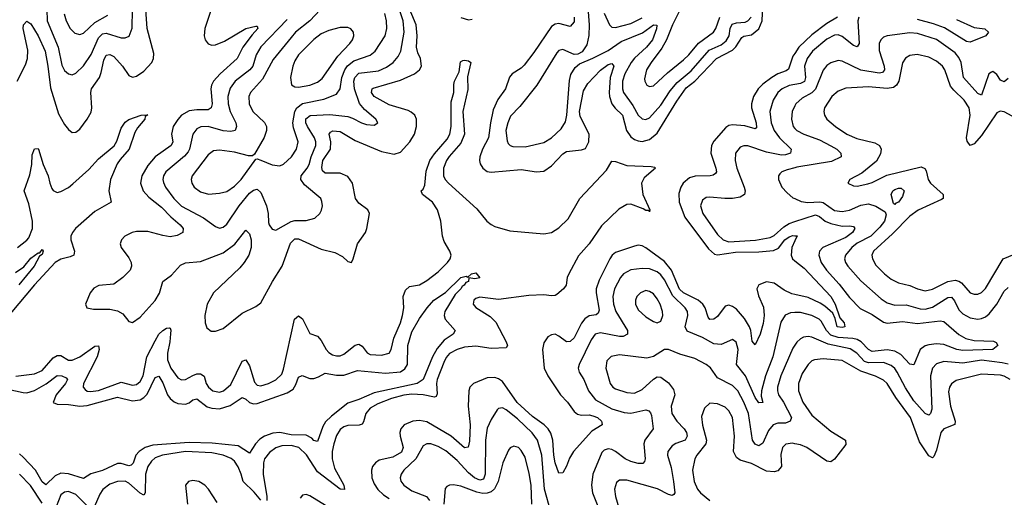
# Model space of a CAD drawing. Header units: inches. Extents: x 1843162 to 1959474, y 907081 to 1016326.
# Tile 421 of 656: x 1915892 to 1921110, y 953347 to 955876. Entities that reach past the tile are written whole.
import ezdxf

# ---------------------------------------------------------------- set-up
doc = ezdxf.new("R2010")
doc.units = ezdxf.units.IN
doc.header["$MEASUREMENT"] = 0
doc.layers.add('B9915', color=7, linetype='Continuous')
doc.layers.add('B9925', color=7, linetype='Continuous')

msp = doc.modelspace()

# ---------------------------------------------------------------- linework, layer by layer
at = {"layer": 'B9915', "color": 5}
for points, elevation in [([(1916907, 955930), (1916872.6, 955830), (1916869.2, 955790), (1916874.6, 955770), (1916890, 955749), (1916910, 955741.5), (1916930, 955743.2), (1916976.8, 955763.2), (1917090.9, 955830), (1917142.4, 955842.4), (1917150, 955841.6), (1917154.2, 955830), (1917123.6, 955796.4), (1917075.2, 955730), (1917044.2, 955670), (1916953.8, 955590), (1916918.4, 955550), (1916907.9, 955530), (1916904.1, 955510), (1916911.3, 955430), (1916905.9, 955410), (1916890, 955399.4), (1916830, 955399.7), (1916790, 955393.7), (1916750, 955369.9), (1916730, 955348.4), (1916705.4, 955310), (1916697.1, 955270), (1916704.2, 955230), (1916695.3, 955210), (1916610, 955149.3), (1916570, 955104.2), (1916539.1, 955050), (1916531.7, 955010), (1916546.2, 954970), (1916576.1, 954936.1), (1916643.5, 954883.5), (1916692.2, 954832.2), (1916741.4, 954790), (1916759, 954770), (1916756, 954750), (1916726.9, 954733.1), (1916690, 954727), (1916650, 954732.7), (1916570, 954753.6), (1916510, 954754.9), (1916487.1, 954750), (1916449.4, 954730), (1916430.8, 954710), (1916424.3, 954690), (1916428.8, 954670), (1916470, 954614.3), (1916482, 954590), (1916483.6, 954570), (1916476.8, 954550), (1916438.3, 954510), (1916390, 954475.6), (1916311.3, 954468.7), (1916284.9, 954455.1), (1916266, 954430), (1916240.5, 954370), (1916246.8, 954350), (1916282.6, 954342.6), (1916370, 954342.4), (1916410, 954333.9), (1916437.8, 954317.8), (1916470, 954278.6), (1916490, 954272.8), (1916530, 954300.1), (1916610, 954388.4), (1916632.8, 954427.2), (1916649.9, 954490.1), (1916696.1, 954523.9), (1916744.1, 954575.9), (1916770, 954587.9), (1916850, 954595.1), (1916970, 954641.9), (1917032.6, 954687.4), (1917090, 954760.9), (1917110, 954742.4), (1917118.2, 954710), (1917118.5, 954670), (1917105.8, 954630), (1917082, 954590), (1917058.3, 954561.7), (1916918.7, 954430), (1916885.5, 954370), (1916872.8, 954310), (1916874.5, 954270), (1916883.8, 954243.8), (1916907.2, 954227.2), (1916930, 954226), (1916970, 954240.2), (1917070, 954321.7), (1917142.9, 954357.1), (1917170, 954377.3), (1917231.8, 954490), (1917282.3, 954570), (1917326.6, 954693.4), (1917350, 954716.2), (1917370, 954716.4), (1917490, 954660.6), (1917562.4, 954642.4), (1917602.2, 954622.2), (1917630, 954596.3), (1917650, 954590.7), (1917659.7, 954610), (1917681.7, 954690), (1917724, 954750), (1917732.4, 954770), (1917745.1, 954850), (1917737.6, 954870), (1917690, 954904.4), (1917671.6, 954930), (1917655.5, 955010), (1917630, 955046.6), (1917590, 955063.9), (1917510, 955062.8), (1917495.7, 955075.7), (1917492.6, 955092.6), (1917499.1, 955130), (1917539.5, 955190), (1917541.1, 955230), (1917531.9, 955270), (1917539, 955281), (1917552.2, 955287.8), (1917590, 955284.1), (1917670, 955235.7), (1917810, 955177.4), (1917876.5, 955163.5), (1917910, 955174.2), (1917958.6, 955230), (1917984.2, 955270), (1917994, 955310), (1917994.7, 955350), (1917985.7, 955370), (1917966.9, 955386.9), (1917950, 955396.1), (1917850, 955425.1), (1917770.6, 955470), (1917755.8, 955490), (1917759.3, 955510), (1917765.7, 955514.3), (1917910, 955555.7), (1917983.8, 955590), (1918010.7, 955610), (1918021.4, 955630), (1918016.7, 955670), (1918001, 955701), (1917994.5, 955730), (1917999.1, 955790), (1917993.4, 955850), (1917915.5, 956035.5)], 520), ([(1918896.2, 956036.2), (1918910.5, 955849.5), (1918907.4, 955792.6), (1918897.2, 955742.8), (1918873.2, 955706.8), (1918850, 955694.5), (1918830, 955692), (1918770, 955719.3), (1918750, 955713.1), (1918739.3, 955700.7), (1918632.9, 955530), (1918543.2, 955416.8), (1918493.8, 955366.2), (1918478.5, 955330), (1918468.8, 955290), (1918475.1, 955235.1), (1918481.3, 955221.3), (1918490.8, 955210.8), (1918505.4, 955205.4), (1918570, 955203.6), (1918670, 955226.7), (1918710, 955250.2), (1918761.7, 955298.3), (1918784.4, 955335.6), (1918792, 955370), (1918804.9, 955555.1), (1918813.2, 955586.8), (1918836, 955624), (1918857.8, 955642.2), (1918930, 955671.8), (1919010, 955713.1), (1919080, 955760), (1919192.4, 955807.6), (1919250, 955849.2), (1919268.2, 955848.2), (1919267.6, 955827.6), (1919245.5, 955770), (1919213.8, 955730), (1919150, 955672.3), (1919132.7, 955650), (1919099.3, 955590), (1919085.9, 955550), (1919085.9, 955510), (1919091.2, 955490), (1919141.3, 955421.3), (1919170, 955370.2), (1919190.8, 955350.8), (1919210, 955348.1), (1919230, 955357), (1919290, 955424.1), (1919340, 955500), (1919375.5, 955544.5), (1919450, 955605.5), (1919545.8, 955714.2), (1919610, 955743.1), (1919635.6, 955764.4), (1919651.2, 955790), (1919657.2, 955830), (1919667, 955853), (1919690, 955859.7), (1919736.3, 955863.7), (1919751, 955870), (1919768.1, 955890)], 540), ([(1915878.7, 955550), (1915921.9, 955638.1), (1915932.7, 955670), (1915934.1, 955714.1), (1915910.7, 955829.3), (1915912.3, 955850), (1915930, 955867.7), (1915950, 955855.2), (1915990, 955791.5), (1916026.6, 955710), (1916041.5, 955630), (1916055.3, 955515.3), (1916096.9, 955376.9), (1916130, 955321.8), (1916150, 955295.5), (1916170, 955279.6), (1916190, 955280.2), (1916210, 955296.5), (1916250, 955349.2), (1916270, 955387.4), (1916274.4, 955410), (1916269, 955490), (1916273.1, 955510), (1916314, 955570), (1916323.9, 955596.1), (1916337.4, 955662.6), (1916350, 955687.8), (1916370, 955692.6), (1916390, 955681.5), (1916436.1, 955630), (1916470, 955581), (1916490, 955571.6), (1916510, 955576.4), (1916550, 955603.1), (1916591.6, 955650), (1916600.1, 955670), (1916602.6, 955697.4), (1916567.9, 955830), (1916560.6, 955930)], 520), ([(1916035.1, 955930), (1916037.8, 955870), (1916095.3, 955730), (1916115.2, 955635.2), (1916130, 955608), (1916150, 955590.2), (1916170, 955584.9), (1916190, 955593.6), (1916230, 955632.1), (1916270, 955692.5), (1916310, 955779.4), (1916330, 955802.2), (1916350, 955805.5), (1916430, 955780.9), (1916450, 955780.7), (1916471.4, 955788.6), (1916488.7, 955831.3), (1916490.3, 955930)], 540), ([(1917310, 955878), (1917170, 955732.5), (1917144.4, 955690), (1917126.5, 955630), (1917111.9, 955610), (1917034.1, 955550), (1917006.4, 955513.6), (1916995.1, 955470), (1916996.9, 955430), (1917007.3, 955390), (1917036.8, 955330), (1917041.5, 955310), (1917033.4, 955290), (1917010, 955284.7), (1916970, 955288.5), (1916890, 955311.3), (1916851.6, 955308.4), (1916830, 955298.4), (1916808.9, 955270), (1916791.4, 955190), (1916784.1, 955175.9), (1916765.9, 955154.1), (1916665.6, 955070), (1916653.9, 955050), (1916650.1, 955030), (1916653.3, 955013.3), (1916665, 954990), (1916708.3, 954930), (1916750, 954887.8), (1916866.7, 954826.7), (1916930, 954780.9), (1916950, 954772.9), (1916970, 954776.9), (1916990, 954792.9), (1917055.2, 954890), (1917110, 954956.8), (1917130, 954972.9), (1917150, 954978), (1917170, 954960.3), (1917199.5, 954890), (1917208.2, 954850), (1917210, 954802.8), (1917213.8, 954790), (1917230, 954767.4), (1917250, 954762), (1917330, 954808.1), (1917350, 954812.3), (1917410, 954811.9), (1917455.2, 954824.8), (1917482, 954850), (1917491.8, 954868.2), (1917497.3, 954890), (1917493.5, 954913.5), (1917487.1, 954930), (1917400.9, 955000.9), (1917382.4, 955030), (1917383.1, 955050), (1917415.9, 955090), (1917426.1, 955110), (1917436.1, 955150), (1917460.6, 955210), (1917460.8, 955230), (1917454.3, 955250), (1917416.8, 955310), (1917408.5, 955330), (1917408.9, 955351.1), (1917430.7, 955369.3), (1917534.9, 955374.9), (1917630, 955364), (1917655.5, 955355.5), (1917702.4, 955330), (1917730, 955321.8), (1917770, 955318), (1917789.5, 955330), (1917779.7, 955350), (1917719.9, 955399.9), (1917693, 955433), (1917666.3, 955510), (1917663, 955550), (1917667.7, 955570), (1917690, 955593.9), (1917794.1, 955605.9), (1917835.2, 955624.8), (1917870.3, 955649.7), (1917897.8, 955682.2), (1917911.1, 955708.9), (1917929, 955810), (1917923.9, 955870), (1917896.8, 955950)], 540), ([(1917510, 955956), (1917430, 955870.4), (1917354.3, 955810), (1917330, 955782), (1917235.2, 955664.8), (1917178.7, 955561.3), (1917115.5, 955490), (1917106, 955470), (1917108.1, 955430), (1917127.4, 955390), (1917190, 955331), (1917199.6, 955310), (1917199.6, 955290), (1917187, 955253), (1917136.5, 955163.5), (1917124.7, 955155.3), (1917105.1, 955154.9), (1917030, 955175), (1916950, 955185.2), (1916919, 955181), (1916890, 955160.3), (1916805.2, 955050), (1916799.7, 955030), (1916804.1, 955010), (1916817.2, 954990), (1916850, 954964.3), (1916891.9, 954951.9), (1916950, 954957.1), (1916990, 954967.2), (1917030, 954994), (1917066.1, 955030), (1917142.7, 955137.3), (1917150, 955139.3), (1917170, 955133.1), (1917230, 955107.2), (1917270, 955102.6), (1917290, 955111), (1917332.5, 955150), (1917359.3, 955190), (1917368.3, 955230), (1917342.8, 955302.8), (1917339.7, 955330), (1917350.5, 955389.5), (1917359.7, 955410), (1917390, 955432.5), (1917504, 955456), (1917570, 955481.2), (1917589.9, 955510), (1917598.7, 955570), (1917614.6, 955610), (1917628.5, 955631.5), (1917662, 955658), (1917750, 955688.4), (1917775.6, 955710), (1917829.2, 955790), (1917838.3, 955830), (1917836, 955870), (1917827, 955910)], 560), ([(1918830.5, 955890), (1918830, 955864.7), (1918810, 955840.6), (1918750, 955856.4), (1918730, 955853.4), (1918710, 955839.6), (1918616.8, 955703.2), (1918564.6, 955635.4), (1918550, 955620.2), (1918501.5, 955590), (1918487.7, 955572.3), (1918466.1, 955510), (1918425.9, 955454.1), (1918401.5, 955398.5), (1918386.6, 955330), (1918375.7, 955250), (1918344.6, 955190), (1918330.1, 955150), (1918328.3, 955130), (1918332.8, 955112.8), (1918347.1, 955090), (1918370, 955072.3), (1918390, 955069.5), (1918550, 955083.6), (1918630, 955070.2), (1918670, 955073.4), (1918710, 955101.6), (1918770, 955166), (1918790, 955177.4), (1918870, 955186.7), (1918890, 955194.3), (1918907.6, 955230), (1918909.9, 955270), (1918862.8, 955362.8), (1918858, 955390), (1918880.6, 955499.4), (1918902.1, 955537.9), (1918970, 955609.1), (1919010, 955638.6), (1919030, 955643.5), (1919040.9, 955630), (1919020.8, 955570), (1919016.6, 955490), (1919017.2, 955470), (1919030.6, 955430.6), (1919047, 955407), (1919086.7, 955370), (1919108.4, 955290), (1919130, 955255.8), (1919150, 955241.7), (1919170, 955234.5), (1919190, 955231.9), (1919230, 955242.4), (1919270, 955275.8), (1919374.6, 955445.4), (1919424.1, 955515.9), (1919470, 955551.1), (1919584.6, 955670), (1919670, 955715.5), (1919687.2, 955732.8), (1919718.5, 955781.5), (1919730, 955788.8), (1919770, 955797), (1919810, 955827.6), (1919827.2, 955870), (1919830, 955954)], 520), ([(1919392.7, 955930), (1919351.8, 955850), (1919320.1, 955770), (1919295, 955725), (1919238.3, 955650), (1919214.5, 955610), (1919203.9, 955563.9), (1919204.4, 955550), (1919214.9, 955530), (1919230, 955522), (1919250, 955525.2), (1919324.8, 955595.2), (1919410, 955663.1), (1919438.5, 955690), (1919488.6, 955751.4), (1919569.6, 955810.4), (1919582.1, 955830), (1919602.1, 955890)], 560), ([(1916127.9, 955907.9), (1916137.9, 955870), (1916159.3, 955830), (1916184.5, 955804.5), (1916210, 955797.1), (1916230, 955805.4), (1916290, 955862.3), (1916359.3, 955900.7)], 560), ([(1918230, 955888.6), (1918270, 955875.9), (1918290, 955879.2)], 520), ([(1918990, 955911.8), (1919018.4, 955850), (1919030, 955836.5), (1919050, 955834.8), (1919130, 955856.3), (1919190, 955887)], 560), ([(1915871.5, 953988.5), (1915970, 954000.1), (1916010, 954017.7), (1916070, 954085.1), (1916090, 954097.2), (1916110, 954097.6), (1916150, 954073.8), (1916170, 954072.8), (1916210.2, 954089.8), (1916290, 954147.3), (1916309, 954149), (1916313.5, 954130), (1916302.3, 954090), (1916229.6, 953950), (1916228.7, 953930), (1916237.9, 953917.9), (1916249.6, 953909.6), (1916267, 953907), (1916310, 953911.9), (1916430, 953957.1), (1916490, 953941.4), (1916510, 953944.8), (1916530, 953960.1), (1916545.9, 953990), (1916564.9, 954090), (1916610, 954175.9), (1916630, 954210.1), (1916650, 954230.1), (1916670, 954242.7), (1916684.1, 954244.1), (1916690, 954242), (1916692.5, 954232.5), (1916691.6, 954211.6), (1916687.9, 954170), (1916674.4, 954110), (1916675.6, 954075.6), (1916693.3, 954030), (1916730, 953980.2), (1916750, 953968.7), (1916770, 953970.1), (1916810, 953992.3), (1916830, 953999.9), (1916850, 954000.9), (1916869, 953989), (1916880.1, 953950), (1916892.3, 953930), (1916915.8, 953910), (1916950, 953902.7), (1916971.9, 953910), (1917010, 953944.2), (1917070, 954067), (1917090, 954074.2), (1917110, 954043.2), (1917137, 953957), (1917150, 953940.9), (1917170, 953937.3), (1917210, 953949.2), (1917250, 953969.1), (1917280.5, 953999.5), (1917290, 954024.9), (1917349, 954291), (1917370, 954307.7), (1917390, 954291.4), (1917430, 954214.9), (1917470, 954200.2), (1917490, 954177.3), (1917516.8, 954130), (1917530, 954114.2), (1917550, 954101.6), (1917570, 954096), (1917590, 954096.6), (1917610, 954103.9), (1917670, 954152.5), (1917690, 954157.8), (1917707.1, 954147.1), (1917732.6, 954112.6), (1917750, 954103.4), (1917810, 954099.3), (1917849.4, 954110.6), (1917860.5, 954130), (1917875.4, 954190), (1917909.5, 954270), (1917921.4, 954310), (1917928.3, 954350), (1917923.6, 954410), (1917936.3, 954443.7), (1917957, 954463), (1918010, 954472.5), (1918050, 954495.3), (1918110, 954540.1), (1918159.8, 954590), (1918173.2, 954610), (1918178, 954630), (1918171.4, 954650), (1918141.9, 954701.9), (1918132, 954730), (1918123.4, 954810), (1918105.8, 954870), (1918078.8, 954910), (1918026, 954950), (1918018.9, 954970), (1918030, 954978), (1918039.3, 955000.7), (1918046.1, 955073.9), (1918066.2, 955130), (1918090, 955165.6), (1918156.6, 955243.4), (1918171, 955270), (1918178.8, 955310), (1918178.6, 955441.4), (1918193, 955490), (1918192.9, 955532.9), (1918195.9, 955550), (1918220.5, 955599.5), (1918227.7, 955652.3), (1918239.8, 955660.2), (1918250, 955662.8), (1918270, 955659), (1918283.1, 955650), (1918265.8, 955574.2), (1918266.4, 955506.4), (1918240.9, 955390), (1918249.7, 955270), (1918230, 955223.1), (1918167.6, 955152.4), (1918153.3, 955130), (1918137.8, 955090), (1918137.7, 955050), (1918147.3, 955030), (1918165.2, 955010), (1918314.9, 954874.9), (1918367.1, 954810), (1918390, 954791.5), (1918410, 954780.6), (1918490, 954757.5), (1918670, 954742), (1918710, 954749.3), (1918750, 954774), (1918798.2, 954821.8), (1918861.3, 954930), (1919001, 955079), (1919030, 955126.9), (1919050, 955125), (1919110, 955104.3), (1919238, 955098), (1919255.8, 955095.8), (1919261.3, 955090), (1919200.6, 955039.4), (1919186.7, 955010), (1919193.9, 954950), (1919232.1, 954870), (1919230, 954859.3), (1919225.6, 954865.6), (1919210, 954865.4), (1919195.4, 954875.4), (1919130, 954899), (1919110, 954898.3), (1919066.5, 954873.5), (1918974.9, 954785.1), (1918910.6, 954689.4), (1918853.7, 954626.3), (1918801.9, 954530), (1918793.6, 954510), (1918787.3, 954470), (1918773, 954450), (1918738.7, 954421.3), (1918730, 954415.4), (1918710, 954413.7), (1918670, 954418.9), (1918590, 954415.5), (1918430, 954394.3), (1918330, 954406.1), (1918310, 954400.3), (1918298.2, 954390), (1918295.2, 954370), (1918310, 954352.6), (1918384.4, 954304.4), (1918414.8, 954274.8), (1918470.5, 954170), (1918477, 954150), (1918470, 954138), (1918390, 954135.2), (1918310, 954147.6), (1918250, 954141.6), (1918210, 954129.9), (1918170, 954107.5), (1918152.2, 954087.8), (1918138.8, 954061.2), (1918104.3, 953970), (1918101.3, 953950), (1918105, 953895), (1918098.8, 953881.2), (1918090, 953876.7), (1918030, 953889.9), (1917970, 953892.5), (1917927.7, 953887.7), (1917861.4, 953870), (1917790, 953842.2), (1917750, 953818.4), (1917726.3, 953790), (1917714.2, 953745.8), (1917706.6, 953733.4), (1917691.5, 953728.5), (1917630, 953727.5), (1917610, 953719.9), (1917590, 953705.4), (1917570, 953673.1), (1917555.8, 953630), (1917547.3, 953590), (1917547.3, 953550), (1917560.3, 953500.3), (1917609, 953410), (1917612.7, 953387.3), (1917590, 953389.9), (1917470, 953481.6), (1917412, 953572), (1917371.9, 953610), (1917330, 953620.9), (1917281.1, 953618.9), (1917250, 953608.6), (1917215.8, 953584.2), (1917190, 953550.7), (1917183.1, 953530), (1917182.1, 953470), (1917201.4, 953350), (1917201, 953330)], 480), ([(1920000, 955698), (1919990, 955683.4), (1919966.3, 955613.7), (1919954.7, 955605.3), (1919910, 955590.3), (1919877.5, 955570), (1919830, 955535.6), (1919805.7, 955510), (1919781.3, 955470), (1919769.6, 955430), (1919771, 955410), (1919795.2, 955330), (1919796.1, 955303.9), (1919790, 955297.6), (1919734.1, 955314.1), (1919670, 955319), (1919650, 955315.2), (1919634.8, 955305.2), (1919570, 955233.6), (1919557.5, 955210), (1919554, 955170), (1919582.1, 955090), (1919584.4, 955070), (1919578.8, 955061.2), (1919567.1, 955052.9), (1919550.7, 955050), (1919472.2, 955047.8), (1919442.1, 955037.9), (1919408.9, 955010), (1919395.1, 954990), (1919384.3, 954955.7), (1919387.1, 954910), (1919417.5, 954830), (1919541.9, 954661.9), (1919574.4, 954634.4), (1919590.9, 954630.9), (1919685.3, 954645.3), (1919810, 954646.4), (1919886.4, 954653.6), (1919913.3, 954666.7), (1919946.7, 954710), (1919970, 954726.5), (1919990, 954733.1), (1920000, 954732.3)], 520), ([(1920000, 955533), (1919970, 955527.9), (1919933, 955510), (1919910.1, 955489.9), (1919885, 955450), (1919868, 955390), (1919875.2, 955330), (1919891, 955290), (1919917.9, 955250), (1919981.2, 955190), (1919976.1, 955170), (1919950, 955160.4), (1919930, 955159.1), (1919850, 955175), (1919750, 955209.1), (1919730, 955209), (1919710, 955200.3), (1919685.8, 955170), (1919683, 955130), (1919692.3, 955090), (1919732.2, 954990), (1919736.8, 954970), (1919732.7, 954950), (1919710, 954937.1), (1919670, 954929.8), (1919628.4, 954928.4), (1919550, 954936.5), (1919530, 954934), (1919510, 954920.5), (1919500.2, 954890), (1919512.5, 954850), (1919590, 954738.1), (1919620.6, 954710), (1919650, 954700.3), (1919790.9, 954709.1), (1919870, 954722.1), (1919890, 954733.5), (1919940.9, 954779.1), (1919970, 954797), (1920000, 954806.8)], 540), ([(1920000, 955419.5), (1919985.6, 955390), (1919981.4, 955350), (1919991.6, 955310), (1920000, 955300.3)], 560), ([(1915880.6, 954670), (1915930, 954708), (1915939.5, 954720.5), (1915959.6, 954770), (1915959.6, 954810), (1915940.4, 954900.4), (1915915.9, 954970), (1915945.7, 955054.3), (1915955.6, 955110), (1915958.6, 955161.4), (1915970, 955193.1), (1915990, 955194.4), (1915992.2, 955190), (1916016.8, 955110), (1916043.1, 955050), (1916051.5, 955010), (1916062.5, 954982.5), (1916070, 954971), (1916090, 954961.5), (1916110, 954966), (1916150, 954987.2), (1916173.9, 955006.1), (1916257.9, 955082.1), (1916310, 955139.8), (1916392, 955208), (1916407, 955233), (1916430, 955302), (1916450, 955334.3), (1916470, 955347.9), (1916535.3, 955370), (1916571.7, 955371.7), (1916556.8, 955363.2), (1916554.6, 955350), (1916515.9, 955304.1), (1916501.6, 955278.4), (1916472.5, 955190), (1916423.4, 955136.6), (1916407.6, 955112.4), (1916373.1, 955030), (1916363.3, 954970), (1916376.3, 954910), (1916290, 954860.4), (1916187, 954770), (1916170.8, 954750), (1916163.1, 954730), (1916163.4, 954710), (1916182.3, 954650), (1916178.4, 954630), (1916159.7, 954620.3), (1916110, 954608.5), (1916080.1, 954590), (1915970, 954472.5), (1915841, 954319)], 480), ([(1920000, 955092.5), (1919958.9, 955081.1), (1919930.3, 955070), (1919920.6, 955059.4), (1919913.1, 955050), (1919912.7, 955030), (1919931.5, 954990), (1919959.1, 954959.1), (1919990, 954933.6), (1920000, 954928.7)], 560), ([(1920000, 954420.6), (1919984.2, 954424.2), (1919943.9, 954443.9), (1919890, 954480.2), (1919850, 954487.3), (1919810, 954471.9), (1919799.2, 954450), (1919806.7, 954413.3), (1919834.4, 954354.4), (1919838.1, 954310), (1919832.7, 954267.3), (1919816.8, 954210), (1919790, 954154.7), (1919774.1, 954174.1), (1919766.9, 954230), (1919759.9, 954250), (1919733.5, 954293.5), (1919690, 954342.3), (1919670, 954357.4), (1919650, 954365), (1919630, 954359.4), (1919590, 954304.3), (1919570, 954289.8), (1919550, 954288.9), (1919541.4, 954301.4), (1919524.4, 954350), (1919511.5, 954370), (1919487.5, 954390), (1919410, 954428.9), (1919389.2, 954449.2), (1919347, 954550), (1919310, 954596), (1919210, 954668), (1919190, 954678), (1919170, 954681.5), (1919150, 954677.1), (1919050, 954643.4), (1919031.7, 954628.3), (1919019.3, 954610), (1918962.7, 954497.3), (1918947.1, 954450), (1918946.3, 954430), (1918962.4, 954337.6), (1918958.4, 954321.6), (1918947, 954313), (1918910, 954307), (1918887.7, 954292.3), (1918870, 954269.8), (1918830, 954191.8), (1918810, 954171.3), (1918790, 954169.9), (1918750, 954200.2), (1918730, 954209.9), (1918710, 954207.7), (1918690, 954195.8), (1918670, 954164.7), (1918663.1, 954130), (1918671.1, 954030), (1918690.6, 953990), (1918758.3, 953890), (1918794.8, 953850), (1918830, 953800.7), (1918847.2, 953787.2), (1918870, 953781.7), (1918910, 953782.8), (1918930, 953778.8), (1918953.4, 953770), (1918975.8, 953750), (1918977, 953743), (1918978.9, 953730), (1918923.2, 953696.8), (1918827.6, 953590), (1918805.9, 953554.1), (1918790, 953511.6), (1918770, 953475.6), (1918750, 953474.5), (1918730, 953529.7), (1918722.4, 953570), (1918718.2, 953650), (1918707, 953687), (1918692.6, 953710), (1918671.1, 953731.1), (1918610, 953774.7), (1918528.9, 953848.9), (1918450, 953959.9), (1918430, 953974.3), (1918410, 953980.4), (1918370, 953979.1), (1918296.1, 953950), (1918277.8, 953930), (1918271.4, 953910), (1918269.2, 953830), (1918279.2, 953730), (1918275.4, 953644.6), (1918268.1, 953611.9), (1918250, 953608.3), (1918178.6, 953670), (1918050, 953746.2), (1918010, 953753), (1917975.5, 953750), (1917930, 953730.5), (1917911.5, 953708.5), (1917906.5, 953690), (1917907.8, 953670), (1917923.8, 953610), (1917914.6, 953585.4), (1917870, 953559.6), (1917797.5, 953542.5), (1917778, 953530), (1917762.3, 953510), (1917756.2, 953490), (1917758.3, 953450), (1917770, 953417.6), (1917790, 953387.5), (1917820, 953360), (1917850, 953340.5)], 520), ([(1920000, 954705.9), (1919984, 954670), (1919980.6, 954630), (1919987, 954610), (1920000, 954599.7)], 520), ([(1915870, 954537.4), (1915913.5, 954566.5), (1915950, 954612.4), (1915990, 954642), (1915997.7, 954642.3), (1916010, 954659.3), (1916016.5, 954650), (1916010, 954633.2), (1915996.4, 954623.6), (1915968.4, 954570), (1915887.4, 954472.6)], 460), ([(1920000, 954324.8), (1919976.1, 954323.9), (1919948.7, 954311.3), (1919926.4, 954273.6), (1919883.5, 954090), (1919844.2, 953990), (1919823.3, 953910), (1919821.9, 953881.9), (1919830, 953849.3), (1919810, 953846.8), (1919790, 953874.5), (1919738, 953990), (1919690.4, 954050), (1919699, 954130), (1919689, 954169), (1919670, 954183.1), (1919610, 954156.5), (1919570, 954159.6), (1919510, 954192.8), (1919430, 954226.2), (1919419.4, 954250), (1919433.6, 954310), (1919430.4, 954330), (1919418.5, 954350), (1919354.1, 954414.1), (1919310, 954497.8), (1919290, 954524.3), (1919270, 954541.2), (1919230, 954556.7), (1919190, 954558.4), (1919130, 954551.5), (1919091.9, 954530), (1919075.9, 954510), (1919044.4, 954450), (1919035.5, 954410), (1919039.6, 954370), (1919051, 954330), (1919113.7, 954230), (1919112.9, 954210), (1919090, 954198.9), (1919070, 954198.4), (1918970, 954217.4), (1918941.6, 954210), (1918919.9, 954180.1), (1918856.6, 954050), (1918851.7, 954030), (1918856.3, 954010), (1918882.2, 953970), (1918905.5, 953910), (1918943.6, 953863.6), (1919030, 953815.2), (1919095.8, 953795.8), (1919130, 953791.6), (1919210, 953810.1), (1919225.4, 953805.4), (1919234.7, 953794.7), (1919239.5, 953779.5), (1919249.2, 953710), (1919204.1, 953650), (1919199.8, 953630), (1919206.5, 953550), (1919203.4, 953536.6), (1919194, 953526), (1919170, 953525), (1919130, 953535.4), (1919101.2, 953550), (1919050, 953589.8), (1919030, 953599.5), (1919010, 953602.9), (1919000, 953600), (1918990, 953596.8), (1918976.8, 953583.2), (1918929.5, 953470), (1918921.5, 953410), (1918928.3, 953370), (1918959.4, 953290)], 540), ([(1915770, 953931.8), (1915910, 953901.1), (1915930, 953900.5), (1915970, 953912.3), (1916032.3, 953947.7), (1916090, 953991.6), (1916115.8, 953990), (1916138.6, 953978.6), (1916145, 953970), (1916135, 953950), (1916084.4, 953890), (1916068.9, 953848.9), (1916090, 953839.5), (1916150, 953838.3), (1916210, 953828.6), (1916250, 953832.6), (1916410, 953877.3), (1916490, 953857.6), (1916530, 953863.7), (1916550, 953874.4), (1916567.1, 953892.9), (1916610, 953982), (1916630, 953987.9), (1916650, 953953.6), (1916675.7, 953890), (1916689.7, 953869.7), (1916710, 953851.9), (1916730, 953843.1), (1916770, 953839.6), (1916790, 953846.7), (1916810, 953862.6), (1916830, 953867.4), (1916886, 953826), (1916910, 953818.7), (1916950, 953815.7), (1917006.8, 953833.2), (1917070, 953875.5), (1917090, 953866), (1917110, 953848.5), (1917130, 953841.8), (1917150, 953842.9), (1917310, 953899.5), (1917340.8, 953919.2), (1917355.9, 953944.1), (1917370, 953983.1), (1917389.1, 953990.9), (1917430, 953975.3), (1917450, 953975.3), (1917475.9, 953984.1), (1917510, 954003.7), (1917570, 953993), (1917610, 953993.6), (1917682.2, 954017.8), (1917830, 954004.4), (1917910, 954010.7), (1917933.7, 954026.3), (1917946.3, 954050), (1917948.8, 954150), (1917970, 954223.7), (1918010, 954294.4), (1918051.2, 954350), (1918087.3, 954390), (1918148, 954432), (1918230, 954510.3), (1918258, 954518), (1918267.3, 954512.7), (1918286, 954530), (1918310, 954535.5), (1918330.3, 954509.7), (1918303.8, 954503.8), (1918271.6, 954508.4), (1918270.7, 954490), (1918256, 954484), (1918248.2, 954470), (1918237, 954463), (1918230.2, 954450), (1918200.1, 954419.9), (1918144.9, 954330), (1918141.6, 954310), (1918146.8, 954290), (1918200.5, 954230), (1918188.5, 954210), (1918141.2, 954178.8), (1918104.9, 954135.1), (1918078.8, 954090), (1918029.4, 953970), (1917998.3, 953950), (1917770, 953899.6), (1917690, 953864.5), (1917630, 953844.8), (1917543.6, 953776.4), (1917513.3, 953746.7), (1917498, 953722), (1917470, 953641.6), (1917450, 953647.7), (1917439.8, 953659.8), (1917410, 953675.8), (1917330, 953677.5), (1917270, 953689.6), (1917233.1, 953686.9), (1917188.8, 953671.2), (1917165.2, 953654.8), (1917142.1, 953630), (1917110, 953581), (1917050, 953618.5), (1916912.5, 953632.5), (1916790, 953636), (1916597, 953623), (1916556.3, 953610), (1916524.5, 953590), (1916507.7, 953570), (1916492.6, 953527.4), (1916482.6, 953517.4), (1916470, 953512.7), (1916430, 953525), (1916410, 953526.5), (1916330, 953488.6), (1916269.2, 953470.8), (1916230, 953445.4), (1916150, 953471.3), (1916110, 953474.8), (1916079.7, 953460.3), (1916030, 953413.4), (1916010, 953428.5), (1915975.3, 953490), (1915910, 953559.2), (1915890, 953577.3)], 460), ([(1920000, 954151.9), (1919990, 954136.4), (1919925.6, 953990), (1919907.8, 953930), (1919907.2, 953910), (1919913.8, 953890), (1919940.1, 953850), (1919981.5, 953770), (1919975, 953750), (1919950, 953739.6), (1919910, 953740.1), (1919885.7, 953730), (1919859.7, 953700.3), (1919830, 953633.7), (1919810, 953619.8), (1919790, 953627.2), (1919774.7, 953650), (1919754.1, 953790), (1919730, 953850.7), (1919697.8, 953910), (1919670, 953938.6), (1919590, 953979.1), (1919552.5, 954032.5), (1919530.3, 954050.3), (1919470, 954081.3), (1919390, 954104.6), (1919330, 954129.8), (1919310, 954129.7), (1919250, 954092.9), (1919216.1, 954083.9), (1919070, 954101.6), (1919026.8, 954093.2), (1919003.9, 954070), (1918997.5, 954030), (1919021, 953950), (1919035.2, 953930), (1919050, 953921.6), (1919110, 953901.4), (1919150, 953898.6), (1919190, 953917.2), (1919250, 953972.7), (1919270, 953984.9), (1919290, 953983.2), (1919330, 953952.2), (1919356.9, 953916.9), (1919363.1, 953890), (1919344.1, 953830), (1919347.5, 953790), (1919374, 953750), (1919413.7, 953710), (1919425.5, 953690), (1919430.1, 953670), (1919418, 953650), (1919370, 953631.7), (1919350, 953619.5), (1919327.4, 953590), (1919325.4, 953570), (1919344.4, 953504.4), (1919357.5, 953430), (1919363.6, 953370), (1919359.1, 953360.9), (1919350, 953355.4), (1919330, 953360.7), (1919271.2, 953391.2), (1919110, 953437.8), (1919070, 953436.8), (1919054.8, 953425.2), (1919043.5, 953390), (1919048.9, 953350), (1919067.5, 953290)], 560), ([(1920000, 953630), (1919987.5, 953632.5), (1919952.6, 953627.4), (1919934.7, 953610), (1919926.3, 953573.7), (1919930.1, 953510), (1919910, 953487), (1919890, 953481.9), (1919850, 953485.1), (1919770, 953525.9), (1919710, 953542.6), (1919690, 953557.8), (1919675.4, 953590), (1919680.5, 953670), (1919669.9, 953770), (1919650, 953804.2), (1919630, 953823.8), (1919590, 953841.8), (1919550, 953844.7), (1919522, 953818), (1919505.8, 953774.2), (1919511, 953729), (1919531.3, 953650), (1919528.9, 953630), (1919479.8, 953570), (1919470.2, 953550), (1919458.3, 953490), (1919466.8, 953430), (1919483.5, 953390), (1919499.7, 953370), (1919550.1, 953330.1)], 580), ([(1918705.9, 953270), (1918673.9, 953390), (1918658.3, 953570), (1918635.6, 953650), (1918608.3, 953688.3), (1918530, 953762.7), (1918470, 953810.6), (1918450, 953819.8), (1918440.8, 953819.2), (1918430, 953817.6), (1918422.4, 953810), (1918390, 953758), (1918370, 953712.7), (1918359.8, 953650), (1918359.2, 953470), (1918350, 953442.2), (1918330, 953436.6), (1918301.6, 953450), (1918270, 953475.5), (1918210, 953541.1), (1918150, 953592.4), (1918110, 953616.4), (1918070, 953629.8), (1918049.4, 953630.6), (1918030, 953619.7), (1917992, 953550), (1917928.3, 953490), (1917913.2, 953470), (1917908.2, 953450), (1917912.6, 953432.6), (1917928.2, 953410), (1917970, 953380.7), (1918047.1, 953350), (1918064.5, 953330)], 540), ([(1918605.7, 953310), (1918601.8, 953410), (1918592.6, 953472.6), (1918570, 953558.7), (1918550, 953594.8), (1918534.8, 953610), (1918510, 953616.8), (1918492, 953608), (1918483.1, 953596.9), (1918451.6, 953530), (1918427.6, 953430), (1918407.8, 953392.2), (1918390, 953375.5), (1918370, 953368), (1918347.2, 953367.2), (1918314.5, 953374.5), (1918230, 953405.2), (1918190, 953413.1), (1918169, 953411), (1918155.4, 953404.6), (1918147.3, 953392.7), (1918139.6, 953310)], 560), ([(1917170, 953331.2), (1917133.8, 953373.8), (1917076.1, 953430), (1917066.3, 953470), (1917050, 953508.3), (1917030, 953537.7), (1917012.5, 953552.5), (1916969.8, 953570), (1916910, 953581.8), (1916770, 953588.9), (1916649, 953570), (1916610, 953554.9), (1916590, 953538.7), (1916570.6, 953510), (1916558.2, 953470), (1916557.4, 953370), (1916550, 953358.5), (1916530, 953368), (1916470, 953422), (1916450, 953431.7), (1916410, 953430.8), (1916370, 953415.4), (1916331.5, 953388.5), (1916316.1, 953363.9), (1916285.8, 953294.2)], 480), ([(1916010, 953315.1), (1915948.9, 953408.9), (1915890, 953469.2)], 480), ([(1916938.9, 953318.9), (1916893.2, 953390), (1916872.9, 953410), (1916840.7, 953430), (1916810, 953435.7), (1916786.4, 953430), (1916770.3, 953410), (1916780.9, 953310)], 520), ([(1916250, 953300.8), (1916190, 953362.2), (1916150, 953377.2), (1916130, 953374.3), (1916110, 953359.8), (1916084.3, 953295.7)], 480), ([(1917618.5, 953238.5), (1917430, 953354.2), (1917410, 953360.6), (1917390, 953357.6), (1917377.7, 953342.3)], 520)]:
    msp.add_lwpolyline(points, dxfattribs=dict(at, elevation=elevation))
for points, elevation in [([(1917590, 955835.4), (1917530, 955818.5), (1917490, 955800.9), (1917450, 955772.1), (1917370.1, 955690), (1917350, 955659.1), (1917339.4, 955630), (1917327.1, 955570), (1917331.9, 955531.9), (1917350, 955521.1), (1917370, 955519.7), (1917430, 955529.5), (1917470, 955545.1), (1917495.2, 955564.8), (1917577.6, 955682.4), (1917642, 955750), (1917656, 955770), (1917662, 955790), (1917661.3, 955810), (1917647.4, 955827.4), (1917630, 955835.3)], 580), ([(1919210, 954441.1), (1919181.7, 954430), (1919162.2, 954410), (1919155, 954390), (1919155, 954370), (1919170, 954339.6), (1919210, 954302.8), (1919250, 954278.3), (1919270, 954270.4), (1919290, 954279.1), (1919299.8, 954310), (1919299.3, 954330), (1919285.8, 954370), (1919270, 954398.7), (1919250, 954424.8), (1919230, 954437.3)], 560)]:
    msp.add_lwpolyline(points, close=True, dxfattribs=dict(at, elevation=elevation))
at = {"layer": 'B9925', "color": 5}
for points, elevation in [([(1920226.2, 955890), (1920170, 955855.4), (1920090, 955795.3), (1920021.9, 955730), (1920000, 955698)], 520), ([(1920339.1, 955890), (1920333.7, 955870), (1920341.4, 955750), (1920330, 955732.3), (1920310, 955740.5), (1920250, 955787.3), (1920230, 955795.3), (1920210, 955794.9), (1920170, 955774), (1920093.1, 955710), (1920065.2, 955670), (1920051.5, 955630), (1920055.6, 955570), (1920051.1, 955548.9), (1920030, 955538.1), (1920000, 955533)], 540), ([(1920857.2, 955877.2), (1920950, 955835), (1921007.8, 955827.8), (1921026, 955810), (1921013, 955790), (1920930, 955757.6), (1920910, 955760.6), (1920792.5, 955832.5), (1920734.8, 955854.8), (1920650, 955878.1)], 540), ([(1921130, 955565.1), (1921110, 955547.7), (1921090, 955556.8), (1921070, 955585.4), (1921050, 955601.7), (1921041.6, 955598.4), (1921028.4, 955590), (1920990, 955477.4), (1920970, 955485.3), (1920893.5, 955570), (1920880.7, 955650), (1920870, 955676), (1920850, 955701.5), (1920750, 955771.7), (1920650, 955802.9), (1920610, 955806), (1920490, 955791), (1920470, 955783.2), (1920455, 955770), (1920447, 955750), (1920447.4, 955712.6), (1920473.2, 955630), (1920474.7, 955610), (1920464.1, 955595.9), (1920447.7, 955592.3), (1920350, 955608.7), (1920250, 955656.3), (1920230, 955659.8), (1920190, 955648.2), (1920170, 955633.2), (1920150, 955608.7), (1920110, 955507.5), (1920090, 955488.4), (1920039.5, 955460.5), (1920005.1, 955430), (1920000, 955419.5)], 560), ([(1921190, 955344.7), (1921110, 955388.2), (1921087.6, 955392.4), (1921070, 955382.9), (1920990, 955263.1), (1920950, 955218.7), (1920930, 955209.6), (1920912.8, 955232.8), (1920909.2, 955250), (1920929.2, 955370), (1920924.4, 955410), (1920897.7, 955450), (1920842.6, 955502.6), (1920825.1, 955525.1), (1920795, 955610), (1920782.9, 955630), (1920750, 955656.8), (1920710, 955677.2), (1920648.8, 955691.2), (1920610, 955686.3), (1920586.7, 955673.3), (1920570, 955647), (1920551.5, 955550), (1920539.5, 955530), (1920522.5, 955517.5), (1920490, 955511.1), (1920390, 955520.7), (1920270, 955512.8), (1920230, 955498), (1920195.6, 955470), (1920157.3, 955410), (1920154.4, 955390), (1920157.6, 955370), (1920170.2, 955350), (1920215.9, 955310), (1920274.9, 955270), (1920327.7, 955247.7), (1920424.6, 955224.6), (1920448.2, 955210), (1920457.3, 955190), (1920454.5, 955165.5), (1920432.4, 955127.6), (1920355.8, 955064.2), (1920290.6, 955030), (1920280.7, 955010), (1920310, 954996.5), (1920330, 954995.2), (1920386.7, 955006.7), (1920410, 955013.5), (1920487, 955053), (1920670, 955096.6), (1920688.2, 955088.2), (1920696, 955076), (1920707.3, 955030), (1920718.5, 955010), (1920786, 954950), (1920786.5, 954930), (1920776.7, 954923.3), (1920653, 954867), (1920610, 954835.2), (1920518.1, 954741.9), (1920416.8, 954650), (1920407.7, 954630), (1920410.9, 954610), (1920430, 954576.9), (1920475.6, 954530), (1920510, 954502.7), (1920550, 954482.1), (1920609.1, 954469.1), (1920650.4, 954450), (1920690, 954440.4), (1920730, 954448.5), (1920810, 954490.4), (1920850, 954497.1), (1920870, 954492), (1920882.8, 954482.8), (1920930, 954430.1), (1920950, 954423), (1920970, 954422.7), (1920990, 954431.7), (1921010, 954452.7), (1921103.8, 954610), (1921193.4, 954646.6)], 580), ([(1920000, 955300.3), (1920010, 955288.8), (1920047.6, 955270), (1920130, 955240.1), (1920190, 955209), (1920222, 955190), (1920243.9, 955170), (1920245.2, 955150), (1920193.9, 955126.1), (1920010, 955095.2), (1920000, 955092.5)], 560), ([(1920000, 954928.7), (1920032.8, 954912.8), (1920068.5, 954908.5), (1920132.4, 954912.4), (1920150, 954907.3), (1920210, 954865.9), (1920250, 954860.1), (1920290, 954866.6), (1920350, 954893.1), (1920390, 954900.2), (1920430, 954888.7), (1920478.7, 954858.7), (1920483.4, 954843.4), (1920475.5, 954810), (1920450, 954778.2), (1920402.7, 954730), (1920330, 954692.2), (1920301.5, 954670), (1920268.1, 954630), (1920263.5, 954610), (1920268.1, 954590), (1920280.2, 954570), (1920350, 954492.4), (1920458.2, 954398.2), (1920490, 954376.6), (1920530, 954365.1), (1920590, 954365.6), (1920664.2, 954344.2), (1920690, 954342.9), (1920730, 954354.2), (1920810, 954404.8), (1920830, 954406), (1920846.5, 954386.5), (1920870, 954339.8), (1920890, 954319.2), (1920930, 954296.8), (1920970, 954290.1), (1920990, 954293.1), (1921010, 954302.5), (1921030, 954318.9), (1921070.6, 954369.4), (1921110, 954439), (1921130, 954458.6)], 560), ([(1920000, 954806.8), (1920110, 954842.5), (1920130, 954833.8), (1920160.8, 954810), (1920190, 954797.6), (1920250, 954782.9), (1920290, 954785.2), (1920310, 954780.6), (1920317.4, 954770), (1920306.3, 954750), (1920270, 954723.5), (1920149.2, 954670), (1920130.2, 954650), (1920126.6, 954630), (1920139.5, 954590), (1920167.2, 954550), (1920235.3, 954475.3), (1920290, 954404.8), (1920346.1, 954346.1), (1920410, 954314.4), (1920470, 954273.6), (1920490, 954268.8), (1920570, 954278.4), (1920650, 954267.4), (1920770, 954281.6), (1920790, 954277.3), (1920869.3, 954209.3), (1920906.9, 954186.9), (1920950, 954177.4), (1921053.5, 954173.5), (1921066.4, 954166.4), (1921076.3, 954150), (1921050.1, 954129.9), (1920890, 954123.3), (1920859.1, 954130), (1920790, 954155.4), (1920750, 954158.7), (1920710, 954154.4), (1920690, 954148.2), (1920664.4, 954130), (1920630, 954048.5), (1920610, 954051.7), (1920562.1, 954102.1), (1920530, 954121), (1920490, 954127.4), (1920410, 954119.2), (1920390, 954128.6), (1920350.7, 954170), (1920330, 954182.2), (1920307.8, 954187.8), (1920230, 954193.8), (1920190, 954206.2), (1920167.6, 954230), (1920139.5, 954279.5), (1920129, 954290), (1920090, 954309.9), (1920030, 954325.9), (1920000, 954324.8)], 540), ([(1920000, 954732.3), (1920011.5, 954731.5), (1920000, 954705.9)], 520), ([(1920000, 954599.7), (1920050, 954560.1), (1920190.1, 954410), (1920213.3, 954370), (1920237.8, 954297.8), (1920261.8, 954270), (1920264.6, 954250), (1920250, 954245.4), (1920224.4, 954250), (1920213.5, 954293.5), (1920201.3, 954321.3), (1920159.5, 954359.5), (1920134.9, 954374.9), (1920070, 954404.4), (1920000, 954420.6)], 520), ([(1921130.9, 954050.9), (1921099.2, 954059.2), (1920990, 954072.2), (1920890, 954057.4), (1920790, 954065.8), (1920750, 954053.7), (1920729.7, 954030.3), (1920719.2, 953990), (1920726.9, 953813.1), (1920719, 953790), (1920710, 953782), (1920690, 953789.8), (1920630, 953858.2), (1920586.5, 953926.5), (1920542.7, 954010), (1920530, 954028.1), (1920510, 954044.9), (1920470, 954061.3), (1920390, 954059.7), (1920370, 954065.7), (1920327.8, 954110), (1920293, 954133), (1920177.2, 954157.2), (1920090, 954195.3), (1920070, 954198.5), (1920045.9, 954194.1), (1920030, 954186.3), (1920011, 954169), (1920000, 954151.9)], 560), ([(1921141.2, 953970), (1921110, 953987.7), (1921090, 953993.9), (1920990, 953998.2), (1920854.7, 953965.3), (1920830, 953947.3), (1920819.8, 953930), (1920814.4, 953905.6), (1920824.2, 953830), (1920849.4, 953750), (1920847.3, 953732.7), (1920790.5, 953709.5), (1920774.2, 953690), (1920750, 953596.3), (1920737, 953563), (1920730, 953555.6), (1920710, 953566.4), (1920659.9, 953639.9), (1920613.8, 953770), (1920534.6, 953874.6), (1920490, 953948.5), (1920470, 953966.5), (1920427.9, 953987.9), (1920350, 954014.8), (1920250, 954070.8), (1920150, 954080.9), (1920104.7, 954075.3), (1920090, 954069), (1920070, 954050.8), (1920038.2, 954001.8), (1920019.2, 953950), (1920019.8, 953910), (1920042.1, 953850), (1920090, 953781.2), (1920190, 953697.2), (1920269.1, 953650), (1920270, 953627.1), (1920210, 953548.6), (1920190, 953535.3), (1920170, 953538.4), (1920063.8, 953610), (1920030, 953624), (1920000, 953630)], 580)]:
    msp.add_lwpolyline(points, dxfattribs=dict(at, elevation=elevation))
at = {"layer": 'B9925', "color": 5, "elevation": 560}
msp.add_lwpolyline([(1920530, 954897.2), (1920523.6, 954903.6), (1920509.7, 954950), (1920519.2, 954970), (1920530, 954977.4), (1920550, 954984.5), (1920563.8, 954983.8), (1920579.6, 954970), (1920570, 954940.7), (1920550, 954909.7), (1920535.6, 954904.4)], close=True, dxfattribs=at)

doc.saveas('drawing.dxf')
